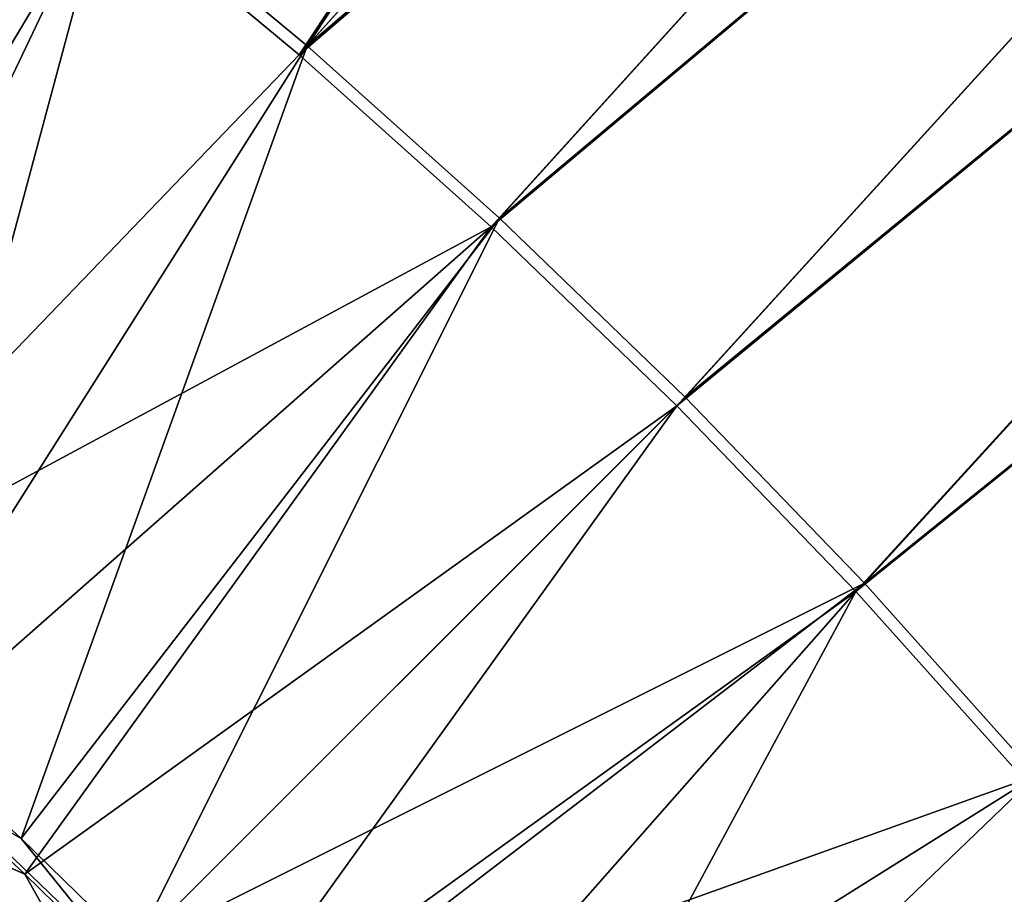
# Model space of a CAD drawing. Header units: metres. Extents: x 0 to 1400, y -1400 to 0.
# Tile 325 of 338: x 1191 to 1255, y -184 to -127. Entities that reach past the tile are written whole.
import ezdxf

# ---------------------------------------------------------------- set-up
doc = ezdxf.new("R2010")
doc.units = ezdxf.units.M

msp = doc.modelspace()

# ---------------------------------------------------------------- linework, layer by layer
at = {"layer": 'None'}
for points in [[(1196.6073, -118.628517), (1209.437866, -129.294922), (1290.58252, -7.263255)], [(1290.58313, -7.263255, -3), (1209.957886, -128.721237, -3), (1197.113159, -118.04203, -3)], [(1209.437866, -129.294922), (1302.207397, -26.284351), (1290.58252, -7.263255)], [(1302.207397, -26.284334, -3), (1209.957886, -128.721237, -3), (1290.58313, -7.263255, -3)], [(1309.933228, -43.234287), (1302.207397, -26.284351), (1209.437866, -129.294922)], [(1302.207397, -26.284334, -3), (1309.933105, -43.234257, -3), (1209.957886, -128.721237, -3)], [(1221.869019, -140.424728), (1309.933228, -43.234287), (1209.437866, -129.294922)], [(1309.933105, -43.234257, -3), (1222.40271, -139.86412, -3), (1209.957886, -128.721237, -3)], [(1317.328613, -60.330975), (1309.933228, -43.234287), (1221.869019, -140.424728)], [(1309.933105, -43.234257, -3), (1317.328491, -60.330929, -3), (1222.40271, -139.86412, -3)], [(1233.882446, -152.003723), (1317.328613, -60.330975), (1221.869019, -140.424728)], [(1317.328491, -60.330929, -3), (1234.429688, -151.456421, -3), (1222.40271, -139.86412, -3)], [(1324.390747, -77.56797), (1317.328613, -60.330975), (1233.882446, -152.003723)], [(1317.328491, -60.330929, -3), (1324.390747, -77.567909, -3), (1234.429688, -151.456421, -3)], [(1245.461914, -164.016968), (1324.390747, -77.56797), (1233.882446, -152.003723)], [(1324.390747, -77.567909, -3), (1246.022583, -163.483215, -3), (1234.429688, -151.456421, -3)], [(1331.117065, -94.938782), (1324.390747, -77.56797), (1245.461914, -164.016968)], [(1324.390747, -77.567909, -3), (1331.117065, -94.938705, -3), (1246.022583, -163.483215, -3)], [(1256.592285, -176.447891), (1331.117065, -94.938782), (1245.461914, -164.016968)], [(1331.117065, -94.938705, -3), (1257.166016, -175.927948, -3), (1246.022583, -163.483215, -3)], [(1197.113159, -118.04203, -3), (1160.899658, -153.749222, -32.1278), (1183.887207, -107.838615, -3)], [(1183.39563, -108.437645), (1164.291504, -158.317215, -29.542643), (1196.6073, -118.628517)], [(1197.113159, -118.04203, -3), (1170.98877, -161.840332, -32.127796), (1160.899658, -153.749222, -32.1278)], [(1182.628662, -171.86882, -32.127834), (1170.98877, -161.840332, -32.127796), (1197.113159, -118.04203, -3)], [(1209.957886, -128.721237, -3), (1182.628662, -171.86882, -32.127834), (1197.113159, -118.04203, -3)], [(1164.291504, -158.317215, -29.542643), (1173.908569, -166.240158, -29.542652), (1196.6073, -118.628517)], [(1196.6073, -118.628517), (1173.908569, -166.240158, -29.542652), (1209.437866, -129.294922)], [(1173.908569, -166.240158, -29.542652), (1221.869019, -140.424728), (1209.437866, -129.294922)], [(1191.453247, -180.010986, -32.127899), (1182.628662, -171.86882, -32.127834), (1209.957886, -128.721237, -3)], [(1222.40271, -139.86412, -3), (1191.453247, -180.010986, -32.127899), (1209.957886, -128.721237, -3)], [(1198.758545, -187.128677, -32.134449), (1191.453247, -180.010986, -32.127899), (1222.40271, -139.86412, -3)], [(1234.429688, -151.456421, -3), (1198.758545, -187.128677, -32.134449), (1222.40271, -139.86412, -3)], [(1173.908569, -166.240158, -29.542652), (1183.265137, -174.450195, -29.542692), (1221.869019, -140.424728)], [(1183.265137, -174.450195, -29.542692), (1191.704468, -182.314468, -29.542763), (1221.869019, -140.424728)], [(1221.869019, -140.424728), (1191.704468, -182.314468, -29.542763), (1233.882446, -152.003723)], [(1234.429688, -151.456421, -3), (1246.022583, -163.483215, -3), (1198.758545, -187.128677, -32.134449)], [(1191.704468, -182.314468, -29.542763), (1197.700562, -188.186752, -29.542835), (1233.882446, -152.003723)], [(1197.700562, -188.186752, -29.542835), (1203.572876, -194.182968, -29.542913), (1233.882446, -152.003723)], [(1203.572876, -194.182968, -29.542913), (1245.461914, -164.016968), (1233.882446, -152.003723)], [(1246.022583, -163.483215, -3), (1205.782104, -194.33493, -32.128078), (1198.758545, -187.128677, -32.134449)], [(1246.022583, -163.483215, -3), (1257.166016, -175.927948, -3), (1205.782104, -194.33493, -32.128078)], [(1203.572876, -194.182968, -29.542913), (1211.437256, -202.622314, -29.543013), (1245.461914, -164.016968)], [(1211.437256, -202.622314, -29.543013), (1219.646118, -211.977234, -29.543106), (1245.461914, -164.016968)], [(1245.461914, -164.016968), (1219.646118, -211.977234, -29.543106), (1256.592285, -176.447891)], [(1182.628662, -171.86882, -32.127834), (1191.453247, -180.010986, -32.127899), (1186.894775, -177.395874, -32.845634)], [(1183.265137, -174.450195, -29.542692), (1185.002319, -179.36676, -30.958626), (1191.704468, -182.314468, -29.542763)], [(1257.166016, -175.927948, -3), (1213.870605, -203.093506, -32.128178), (1205.782104, -194.33493, -32.128078)], [(1257.166016, -175.927948, -3), (1267.845703, -188.772476, -3), (1213.870605, -203.093506, -32.128178)], [(1219.646118, -211.977234, -29.543106), (1267.259277, -189.278366), (1256.592285, -176.447891)], [(1186.894775, -177.395874, -32.845634), (1191.453247, -180.010986, -32.127899), (1197.898804, -187.98877, -32.845207)], [(1186.894775, -177.395874, -32.845634), (1197.898804, -187.98877, -32.845207), (1189.462646, -185.970764, -60.62389)], [(1195.966919, -189.92041, -30.958397), (1185.002319, -179.36676, -30.958626), (1190.542969, -184.915955, -32.355392)], [(1185.002319, -179.36676, -30.958626), (1195.966919, -189.92041, -30.958397), (1191.704468, -182.314468, -29.542763)], [(1191.453247, -180.010986, -32.127899), (1198.758545, -187.128677, -32.134449), (1197.898804, -187.98877, -32.845207)], [(1191.704468, -182.314468, -29.542763), (1195.966919, -189.92041, -30.958397), (1197.700562, -188.186752, -29.542835)]]:
    msp.add_3dface(points, dxfattribs=at)

doc.saveas('drawing.dxf')
